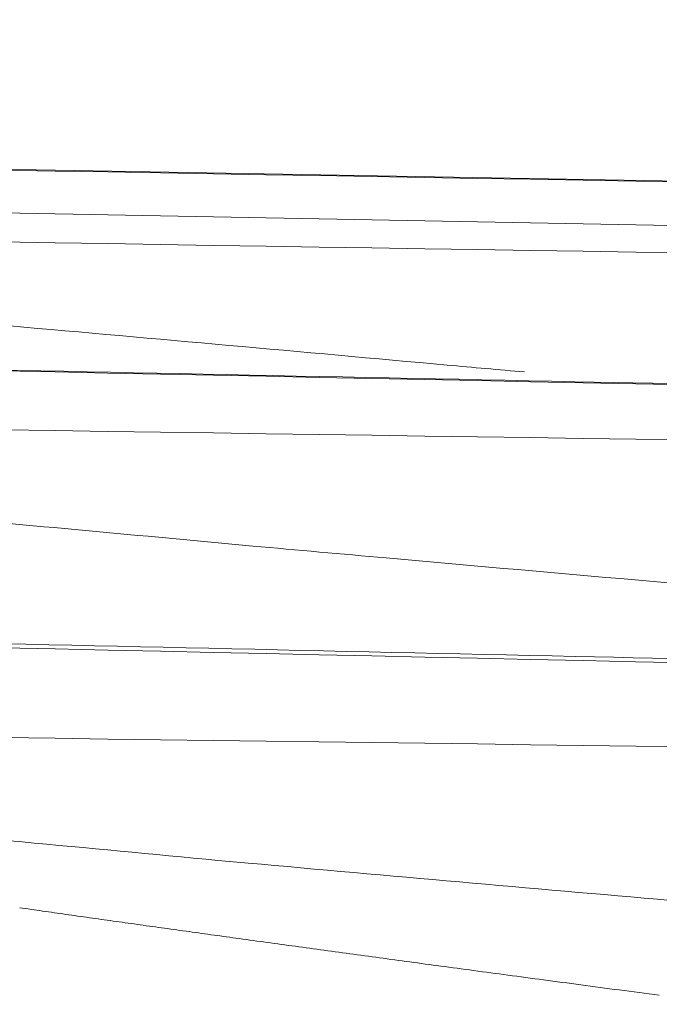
# Model space of a CAD drawing. Header units: millimetres. Extents: x 5437 to 18441, y -4466 to 3128.
# Tile 437 of 497: x 13739.75 to 13742.97, y 902.15 to 907.1. Entities that reach past the tile are written whole.
import ezdxf

# ---------------------------------------------------------------- set-up
doc = ezdxf.new("R2010")
doc.units = ezdxf.units.MM
doc.layers.add('1', color=7, linetype='Continuous', true_color=0xffffff)
doc.dimstyles.get("Standard").update_dxf_attribs({"dimtxt": 0.18, "dimasz": 0.18, "dimexe": 0.18, "dimexo": 0.0625, "dimgap": 0.09, "dimtad": 0, "dimtih": 1, "dimtoh": 1, "dimdec": 4, "dimzin": 0, "dimdsep": 46, "dimtxsty": 'Standard', "dimcen": 0.09, "dimadec": 0, "dimazin": 0, "dimtfac": 1, "dimtdec": 4, "dimtofl": 0, "dimtmove": 0, "dimatfit": 3, "dimfxl": 1, "dimtolj": 1, "dimtzin": 0, "dimarcsym": 0})

# ---------------------------------------------------------------- blocks, each defined once
blk = doc.blocks.new('*D2')
at = {"color": 0, "lineweight": -2, "transparency": 16777216}
for p, q in [((13342.5848, 254.0751), (13342.5848, 1268.8619)), ((13822.0848, 1032.1268), (13822.0848, 1268.8619))]:
    blk.add_line(p, q, dxfattribs=at)
at = {"color": 0, "lineweight": 0, "transparency": 16777216}
for p, q in [((13422.5848, 1268.6819), (13482.2448, 1268.6819)), ((13742.0848, 1268.6819), (13682.4248, 1268.6819))]:
    blk.add_line(p, q, dxfattribs=at)
at = {"color": 0, "lineweight": 20, "transparency": 16777216}
for points in [[(13422.5848, 1282.0152), (13422.5848, 1255.3485), (13342.5848, 1268.6819)], [(13742.0848, 1282.0152), (13742.0848, 1255.3485), (13822.0848, 1268.6819)]]:
    blk.add_solid(points, dxfattribs=at)
at = {"layer": 'Defpoints', "color": 0, "lineweight": 20, "transparency": 16777216}
for p in [(13822.0848, 1268.6819), (13822.0848, 1032.0643), (13342.5848, 254.0126)]:
    blk.add_point(p, dxfattribs=at)
at = {"color": 0, "lineweight": 20, "transparency": 16777216, "insert": (13582.3348, 1268.6819), "char_height": 80, "attachment_point": 5}
blk.add_mtext('\\A1;480', dxfattribs=at)
blk = doc.blocks.new('*D3')
at = {"color": 0, "lineweight": -2, "transparency": 16777216}
for p, q in [((13674.1473, 1169.5643), (14135.3603, 1169.5643)), ((13833.1473, -580.4357), (14135.3603, -580.4357))]:
    blk.add_line(p, q, dxfattribs=at)
at = {"color": 0, "lineweight": 0, "transparency": 16777216}
for p, q in [((14135.1803, 1089.5643), (14135.1803, 421.321)), ((14135.1803, -500.4357), (14135.1803, 167.8077))]:
    blk.add_line(p, q, dxfattribs=at)
at = {"color": 0, "lineweight": 20, "transparency": 16777216}
for points in [[(14121.847, 1089.5643), (14148.5136, 1089.5643), (14135.1803, 1169.5643)], [(14121.847, -500.4357), (14148.5136, -500.4357), (14135.1803, -580.4357)]]:
    blk.add_solid(points, dxfattribs=at)
at = {"layer": 'Defpoints', "color": 0, "lineweight": 20, "transparency": 16777216}
for p in [(13674.0848, 1169.5643), (13833.0848, -580.4357), (14135.1803, -580.4357)]:
    blk.add_point(p, dxfattribs=at)
at = {"color": 0, "lineweight": 20, "transparency": 16777216, "insert": (14135.1803, 294.5643), "char_height": 80, "attachment_point": 5, "rotation": 270}
blk.add_mtext('\\A1;1750', dxfattribs=at)

msp = doc.modelspace()

# ---------------------------------------------------------------- linework, layer by layer
at = {"layer": '1', "color": 0, "lineweight": 20}
msp.add_line((13768.61967, 905.84187), (13712.58518, 906.81996), dxfattribs=at)
for points in [[(13734.61315, 906.42985), (13745.94867, 906.23424), (13757.28417, 906.03797), (13768.61967, 905.841)], [(13768.61967, 905.58308), (13757.28418, 905.79705), (13745.94867, 906.01021), (13734.61315, 906.22258)], [(13734.61315, 906.06147), (13745.94866, 905.88133), (13757.28417, 905.70061), (13768.61967, 905.51931)], [(13739.70176, 905.55868), (13740.43459, 905.49467), (13741.16728, 905.42831), (13741.89985, 905.36174)], [(13768.61967, 904.74029), (13757.28418, 904.97298), (13745.94867, 905.20471), (13734.61315, 905.43548)], [(13741.89985, 905.36174), (13742.02943, 905.35029), (13742.15902, 905.33883), (13742.2886, 905.32737)], [(13734.61315, 905.11001), (13745.94866, 904.94431), (13757.28417, 904.77813), (13768.61967, 904.61145)], [(13739.23824, 904.60621), (13739.7996, 904.55573), (13740.36087, 904.50388), (13740.92207, 904.45173)], [(13740.92207, 904.45173), (13741.14571, 904.43169), (13741.36934, 904.41161), (13741.59296, 904.39154)], [(13741.59296, 904.39154), (13742.37841, 904.32202), (13743.16376, 904.2527), (13743.94903, 904.18554)], [(13768.61967, 903.29498), (13757.28419, 903.5486), (13745.94868, 903.80105), (13734.61315, 904.05236)], [(13734.61315, 903.55564), (13745.94866, 903.40361), (13757.28417, 903.25116), (13768.61967, 903.09829)], [(13738.775, 903.05506), (13739.43222, 902.99471), (13740.08931, 902.93253), (13740.74631, 902.87038)], [(13740.74631, 902.87038), (13740.797, 902.86578), (13740.8477, 902.86118), (13740.89839, 902.85658)], [(13740.89839, 902.85658), (13741.60671, 902.7934), (13742.31494, 902.7304), (13743.0231, 902.66914)]]:
    msp.add_open_spline(points, degree=3, dxfattribs=at)
for points, knots in [([(13768.62352, 904.74571), (13766.29666, 904.79339), (13762.26867, 904.87584), (13757.1088, 904.98131), (13752.82285, 905.06883), (13748.15683, 905.16402), (13742.13037, 905.28681), (13737.55684, 905.37983), (13735.06454, 905.43048)], [0, 0, 0, 0, 0.2080089, 0.3600827, 0.4612659, 0.5911505, 0.7772014, 1, 1, 1, 1]), ([(13768.62454, 903.3163), (13766.29769, 903.36823), (13762.26969, 903.45804), (13757.10982, 903.5729), (13752.82387, 903.6682), (13748.15784, 903.77185), (13742.16864, 903.9047), (13737.63236, 904.00512), (13735.17731, 904.05942)], [0, 0, 0, 0, 0.2087041, 0.361286, 0.4628073, 0.5931259, 0.7797986, 1, 1, 1, 1]), ([(13740.83696, 902.47909), (13740.79488, 902.48491), (13740.71116, 902.49649), (13740.58627, 902.51385), (13740.4627, 902.53108), (13740.34047, 902.54819), (13740.21957, 902.56517), (13740.1, 902.58204), (13739.98177, 902.59878), (13739.86487, 902.6154), (13739.78739, 902.62648), (13739.74887, 902.63198)], [0, 0, 0, 0, 0.1159681, 0.2307209, 0.3442589, 0.4565824, 0.567692, 0.6775881, 0.7862711, 0.8937416, 1, 1, 1, 1]), ([(13741.86722, 902.33855), (13741.8154, 902.34554), (13741.71268, 902.35941), (13741.55998, 902.38011), (13741.41003, 902.40049), (13741.26285, 902.42057), (13741.11843, 902.44034), (13740.97677, 902.4598), (13740.88326, 902.4727), (13740.83696, 902.47909)], [0, 0, 0, 0, 0.1508681, 0.2990653, 0.4445918, 0.587448, 0.7276345, 0.8651517, 1, 1, 1, 1]), ([(13742.96656, 902.19157), (13742.89948, 902.20049), (13742.76771, 902.21799), (13742.57368, 902.24384), (13742.38685, 902.26878), (13742.20723, 902.29283), (13742.03482, 902.31597), (13741.92229, 902.33113), (13741.86722, 902.33855)], [0, 0, 0, 0, 0.1830479, 0.359543, 0.5294855, 0.6928756, 0.8497137, 1, 1, 1, 1])]:
    msp.add_open_spline(points, degree=3, knots=knots, dxfattribs=at)

# ---------------------------------------------------------------- dimensions: what is measured, and where the dimension line sits
at = {"color": 0, "lineweight": 20}
dim = msp.add_linear_dim(base=(13822.0847614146, 1268.6818655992), p1=(13342.5847614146, 254.0126467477), p2=(13822.0847614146, 1032.0643367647), dimstyle='Standard', override={"dimtxt": 80, "dimasz": 80, "dimdec": 0, "dimlwd": 0}, dxfattribs=at)
dim.commit()
dim.dimension.update_dxf_attribs({"geometry": '*D2', "text_midpoint": (13582.3347614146, 1268.6818655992)})
dim = msp.add_linear_dim(base=(14135.18029, -580.43566), p1=(13674.08476, 1169.56434), p2=(13833.08476, -580.43566), angle=90, dimstyle='Standard', override={"dimtxt": 80, "dimasz": 80, "dimdec": 0, "dimlwd": 0}, dxfattribs=at)
dim.commit()
dim.dimension.update_dxf_attribs({"geometry": '*D3', "text_midpoint": (14135.18029, 294.56434), "text_rotation": 270})

doc.saveas('drawing.dxf')
